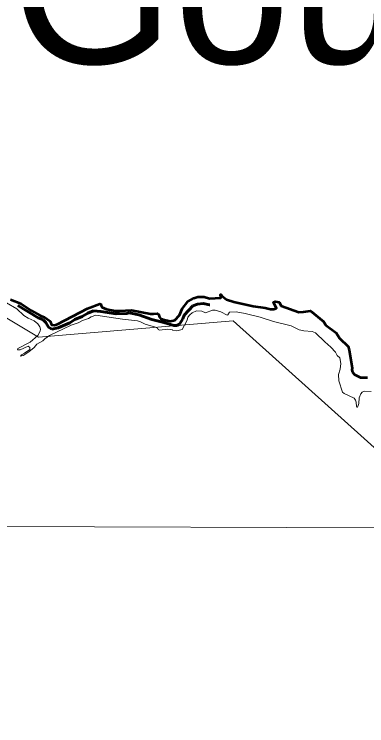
# Model space of a CAD drawing. Extents: x 553962 to 842807, y 8883888 to 9032388.
# Drawn here: x 799617 to 800743, y 9015512 to 9017788 of the extents above; entities that cross this region are included whole.
import ezdxf

# ---------------------------------------------------------------- set-up
doc = ezdxf.new("R2010")
doc.units = 0
doc.header["$LTSCALE"] = 200
doc.linetypes.add('LONG_DASH_SHORT_DASH', pattern=[9.9, 6, -1.2, 1.5, -1.2])
for name, color, linetype, lineweight in [('1', 7, 'Continuous', 13), ('25', 7, 'Continuous', 13), ('28', 7, 'Continuous', 53), ('7', 7, 'LONG_DASH_SHORT_DASH', 60), ('8', 7, 'Continuous', 13)]:
    doc.layers.add(name, color=color, linetype=linetype, lineweight=lineweight)
doc.layers.add('41', color=7, linetype='Continuous')

msp = doc.modelspace()

# ---------------------------------------------------------------- linework, layer by layer
at = {"layer": '1'}
msp.add_line((796984.6, 9016158.7), (833753.3, 9016026.3), dxfattribs=at)
at = {"layer": '25'}
for points in [[(799939.3, 9016839.4), (799911.7, 9016844.6), (799897.6, 9016851.2), (799895.1, 9016856.1), (799894.2, 9016860.2), (799890.5, 9016861.8), (799851.8, 9016846.2), (799755.6, 9016796.3), (799746.1, 9016793.8), (799736.6, 9016794.3), (799732.1, 9016806.2), (799713.7, 9016818.6), (799699.7, 9016824.4), (799671.3, 9016840.8), (799638.4, 9016862.5), (799605.2, 9016875.8)], [(800745.2, 9016625.6), (800722.7, 9016626.1), (800704.3, 9016635.7), (800697.8, 9016643.6), (800695.9, 9016650.2), (800696.5, 9016655.9), (800687.5, 9016714.1), (800683.9, 9016724.9), (800656.6, 9016752.2), (800645.5, 9016769.2), (800612, 9016793.8), (800605.4, 9016804.8), (800563.3, 9016839.4), (800541.3, 9016835.6), (800526.4, 9016835.4), (800470.2, 9016855.1), (800463.7, 9016866.8), (800450.7, 9016868.6), (800445.4, 9016866.9), (800446.2, 9016863.2), (800455.4, 9016847.4), (800446.4, 9016844.3), (800435.6, 9016844.3), (800418.4, 9016848.8), (800380.8, 9016854.2), (800318.9, 9016868.3), (800294.8, 9016875.7), (800281.7, 9016886.2), (800277.4, 9016891.1), (800275.7, 9016891.1), (800276.9, 9016881.3), (800241, 9016878.5), (800223.8, 9016883.7), (800203.9, 9016884.3), (800190.5, 9016879.8), (800171.7, 9016869.3), (800153.6, 9016845.7), (800145, 9016825.8), (800130.6, 9016809.6), (800116.4, 9016806.4), (800092.2, 9016811.2), (800084.9, 9016814.5), (800081.2, 9016819.2), (800078, 9016828.4), (800075.1, 9016830.9), (800062.6, 9016829.1), (800052.8, 9016829.6), (799992.2, 9016841.7), (799953.8, 9016838.7), (799939.3, 9016839.4)], [(799592.2, 9016864.7), (799625.6, 9016845.8), (799648, 9016824.4), (799661.7, 9016815.6), (799680.6, 9016807), (799692.8, 9016797.8), (799698.7, 9016788.1), (799700.8, 9016781.1), (799700.6, 9016773.7), (799692.5, 9016760.3), (799667.9, 9016739.2), (799629.4, 9016718.5)], [(800153.5, 9016779.4), (800169.8, 9016809.8), (800172, 9016818.5), (800177.7, 9016826.9), (800185.5, 9016833.1), (800199, 9016838.7), (800216.5, 9016837.7), (800227.8, 9016833.1), (800250.3, 9016841), (800259.5, 9016841), (800277.1, 9016835.5), (800297.4, 9016825.5), (800299.9, 9016826.7), (800304.4, 9016835), (800326.1, 9016836.1), (800355, 9016831.2), (800402.6, 9016819.3), (800445, 9016805.2), (800501.6, 9016791.1), (800527.7, 9016778.5), (800542.7, 9016775.1), (800568.6, 9016773.4), (800579.9, 9016768.6), (800608.8, 9016739.8), (800628.7, 9016722.8), (800643.7, 9016706.7), (800648.4, 9016696.4), (800657.2, 9016688.8), (800660.6, 9016671.3), (800657.9, 9016652.7), (800652.8, 9016635.1), (800653.5, 9016615.7), (800665.6, 9016579.6), (800671, 9016574.7), (800702.6, 9016559.5), (800707.2, 9016553.3), (800709.1, 9016547.1), (800710.2, 9016532.9), (800711.6, 9016531.4), (800713.3, 9016531.2), (800714.6, 9016533.2), (800717.5, 9016543.3), (800718.6, 9016561), (800723.8, 9016574.3), (800728.6, 9016579.6), (800735.7, 9016582.1), (800756.8, 9016580.9)], [(799629.4, 9016718.5), (799627.4, 9016714.3), (799636.7, 9016714.1), (799662.3, 9016726.1), (799666.8, 9016722.3), (799666.8, 9016715.9), (799650.3, 9016703.5), (799641.1, 9016698.6), (799637.6, 9016694.6), (799645.8, 9016696.7), (799664.2, 9016707.8), (799680.7, 9016722.3), (799689.4, 9016733), (799708.3, 9016742.9), (799715.5, 9016750.1), (799729.9, 9016760.5), (799798.9, 9016792.9), (799822, 9016801), (799835.8, 9016808.8), (799854.6, 9016814.8), (799863.5, 9016820.3), (799878.3, 9016825.5), (799963, 9016812.6), (800010.7, 9016807.4), (800020.5, 9016804.3), (800035.8, 9016796.2), (800068.8, 9016787.2), (800075.5, 9016782.4), (800077, 9016779.6), (800081.6, 9016777.3), (800108.3, 9016780.1), (800123.3, 9016778.2), (800124, 9016776.5), (800137, 9016775.2), (800153.5, 9016779.4)]]:
    msp.add_lwpolyline(points, dxfattribs=at)
at = {"layer": '28'}
for points in [[(799605.2, 9016875.8), (799638.4, 9016862.5), (799671.3, 9016840.8), (799699.7, 9016824.4), (799713.7, 9016818.6), (799732.1, 9016806.2), (799736.6, 9016794.3), (799746.1, 9016793.8), (799755.6, 9016796.3), (799851.8, 9016846.2), (799890.5, 9016861.8), (799894.2, 9016860.2), (799895.1, 9016856.1), (799897.6, 9016851.2), (799911.7, 9016844.6), (799939.3, 9016839.4)], [(799939.3, 9016839.4), (799953.8, 9016838.7), (799992.2, 9016841.7), (800052.8, 9016829.6), (800062.6, 9016829.1), (800075.1, 9016830.9), (800078, 9016828.4), (800081.2, 9016819.2), (800084.9, 9016814.5), (800092.2, 9016811.2), (800116.4, 9016806.4), (800130.6, 9016809.6), (800145, 9016825.8), (800153.6, 9016845.7), (800171.7, 9016869.3), (800190.5, 9016879.8), (800203.9, 9016884.3), (800223.8, 9016883.7), (800241, 9016878.5), (800276.9, 9016881.3), (800275.7, 9016891.1), (800277.4, 9016891.1), (800281.7, 9016886.2), (800294.8, 9016875.7), (800318.9, 9016868.3), (800380.8, 9016854.2), (800418.4, 9016848.8), (800435.6, 9016844.3), (800446.4, 9016844.3), (800455.4, 9016847.4), (800446.2, 9016863.2), (800445.4, 9016866.9), (800450.7, 9016868.6), (800463.7, 9016866.8), (800470.2, 9016855.1), (800526.4, 9016835.4), (800541.3, 9016835.6), (800563.3, 9016839.4), (800605.4, 9016804.8), (800612, 9016793.8), (800645.5, 9016769.2), (800656.6, 9016752.2), (800683.9, 9016724.9), (800687.5, 9016714.1), (800696.5, 9016655.9), (800695.9, 9016650.2), (800697.8, 9016643.6), (800704.3, 9016635.7), (800722.7, 9016626.1), (800745.2, 9016625.6)]]:
    msp.add_lwpolyline(points, dxfattribs=at)
at = {"layer": '7'}
msp.add_lwpolyline([(799629.4, 9016856.5), (799694.2, 9016816.3), (799709.6, 9016810.9), (799718.2, 9016802.3), (799726.4, 9016787.1), (799737.9, 9016781.1), (799757.8, 9016785), (799795, 9016801), (799811.4, 9016812), (799834.8, 9016820.8), (799852.9, 9016831.7), (799870.5, 9016839), (799894.4, 9016837.5), (799942.8, 9016829.7), (799977.5, 9016830.8), (799984.3, 9016832.5), (800015.5, 9016826), (800057, 9016811.6), (800095.5, 9016801.4), (800126.6, 9016791.9), (800137, 9016792.1), (800144.7, 9016796.6), (800156, 9016813.5), (800157.5, 9016820.4), (800161, 9016826.4), (800187.3, 9016855.2), (800203.1, 9016860.6), (800220.4, 9016862.3), (800241.2, 9016858.7), (800241.6, 9016858.7)], dxfattribs=at)
at = {"layer": '8'}
msp.add_lwpolyline([(804625.4, 9014595.8), (803750.6, 9014473.3), (802573.6, 9015450.5), (801697.7, 9015565.4), (800316.5, 9016807.2), (799695.4, 9016754.7), (799170.5, 9017069.8), (798680.5, 9016623.4), (798540.6, 9016781), (798334.3, 9016747), (798588.4, 9017146.4), (798720.6, 9018160.8), (799528.9, 9018579), (800064.8, 9019630.5), (801540.4, 9020111), (803188, 9022060.7), (803271.6, 9022924.2)], dxfattribs=at)

# ---------------------------------------------------------------- texts
at = {"layer": '41'}
msp.add_text('Gouveia', height=500, dxfattribs=at).set_placement((799607.2, 9017629.9))

doc.saveas('drawing.dxf')
